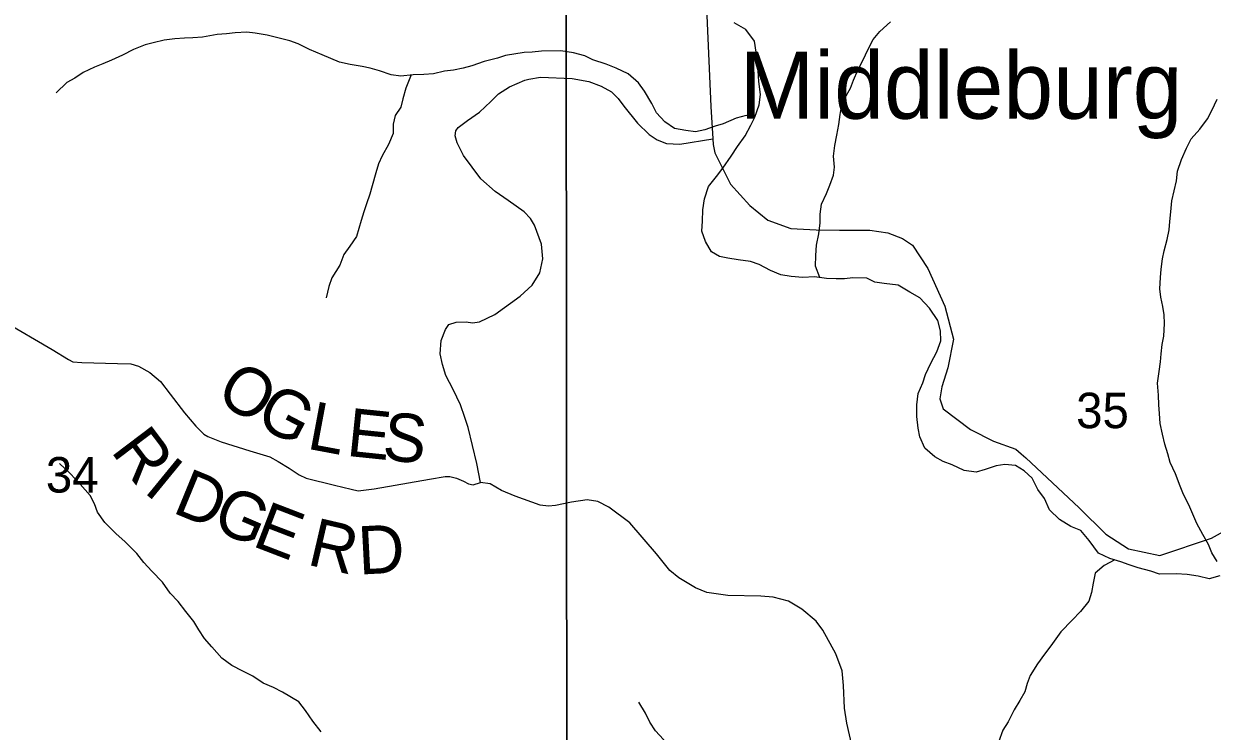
# Model space of a CAD drawing. Extents: x 2043100 to 2470832, y 443715 to 810583.
# Drawn here: x 2276766 to 2284166, y 606876 to 611277 of the extents above; entities that cross this region are included whole.
import ezdxf

# ---------------------------------------------------------------- set-up
doc = ezdxf.new("R2010")
doc.units = 0
for name, color, linetype in [('GM_X_County_Road', 7, 'Continuous'), ('GM_X_County_Road_Text', 7, 'Continuous'), ('GM_X_Minor_River', 7, 'Continuous'), ('GM_X_Section', 7, 'Continuous'), ('GM_X_Section_Text', 7, 'Continuous'), ('GM_X_State_Route', 7, 'Continuous'), ('GM_X_Township_Road', 7, 'Continuous'), ('GM_X_Unincorporated_Text', 7, 'Continuous')]:
    doc.layers.add(name, color=color, linetype=linetype)

msp = doc.modelspace()

# ---------------------------------------------------------------- linework, layer by layer
at = {"layer": 'GM_X_County_Road'}
msp.add_lwpolyline([(2276637.4, 609429.8), (2276942.6, 609251), (2277043.8, 609188.7), (2277072, 609175.2), (2277126.1, 609170.1), (2277348.3, 609164.2), (2277432.3, 609161.7), (2277480.6, 609146.5), (2277551.3, 609107.7), (2277616.3, 609052.8), (2277677.7, 608973.8), (2277765.8, 608857.1), (2277837.3, 608774.2), (2277886.2, 608725), (2277912.5, 608709.5), (2277995.1, 608676.9), (2278172.2, 608620), (2278296.8, 608582.2), (2278349.3, 608555.1), (2278418.1, 608512.2), (2278480.9, 608471.3), (2278523.3, 608450), (2278700, 608407.2), (2278804.5, 608381), (2278848.7, 608371.8), (2278946.5, 608383.6), (2279291.5, 608444), (2279389.2, 608461.8), (2279419.2, 608460.4), (2279459.4, 608451.1), (2279503.7, 608431.8), (2279534.1, 608414.4), (2279564.2, 608408.9), (2279609.9, 608423.8), (2279585.8, 608541.6), (2279531.8, 608765.1), (2279512.6, 608828.8), (2279485.2, 608906.5), (2279439.5, 609001.9), (2279393.9, 609089.2), (2279372.7, 609157), (2279357.5, 609224.9), (2279364, 609307.2), (2279390.8, 609375.8), (2279412.3, 609406.2), (2279458, 609421.1), (2279520, 609422.2), (2279560.1, 609417), (2279604, 609423.8), (2279699.2, 609469.6), (2279857.2, 609582.7), (2279932, 609650.2), (2279978.6, 609727.2), (2279997, 609815.8), (2279989.4, 609905.8), (2279945.3, 610025.3), (2279920.6, 610064.9), (2279881.8, 610108.3), (2279782.5, 610178.7), (2279701.5, 610233.3), (2279612.1, 610311.8), (2279503.5, 610458.2), (2279464.1, 610535.7), (2279451.3, 610579.5), (2279456.7, 610611.7), (2279470.3, 610632), (2279527.6, 610675.1), (2279602.7, 610726.6), (2279673.5, 610794), (2279720.6, 610841), (2279789.9, 610884.4), (2279885.1, 610926.2), (2279911, 610932.7), (2279982.8, 610946), (2280181, 610937.6), (2280283.3, 610917.4), (2280359.9, 610888.7), (2280424.5, 610853.8), (2280467.3, 610812.5), (2280502.1, 610765.1), (2280588, 610658.4), (2280659.3, 610589.5), (2280709.9, 610554.4), (2280768.3, 610533.4), (2280850.4, 610528.9), (2281056.3, 610560.8)], dxfattribs=at)
at = {"layer": 'GM_X_Minor_River'}
for points in [[(2281414.5, 609742), (2281344.2, 609779.8), (2281290, 609797.6), (2281213.7, 609809.3), (2281149.5, 609819), (2281097.3, 609828.8), (2281047.1, 609858.6), (2281010.7, 609922.5), (2280988.4, 609986.5), (2280992.1, 610048.7), (2280993.8, 610120.8), (2281003.5, 610188.9), (2281029.2, 610265.2), (2281079.1, 610327.5), (2281118.9, 610379.7), (2281170.8, 610454.1), (2281210.6, 610514.3), (2281256.4, 610580.6), (2281292.2, 610646.9), (2281318.1, 610697.1), (2281343.8, 610773.3), (2281353.5, 610837.5), (2281343.1, 610917.5), (2281338.8, 610985.6), (2281332.5, 611049.7), (2281326.3, 611099.8), (2281316, 611169.8), (2281261.5, 611241.7), (2281189.1, 611283.5)], [(2281723.1, 609698.8), (2281695.1, 609769.3), (2281696.8, 609835.4), (2281702.5, 609899.5), (2281716.3, 609969.7), (2281724, 610039.8), (2281723.8, 610091.9), (2281733.5, 610156), (2281763.3, 610222.3), (2281785.1, 610272.4), (2281806.9, 610334.7), (2281812.7, 610384.8), (2281808.4, 610452.8), (2281816.1, 610521), (2281827.8, 610585.1), (2281841.6, 610651.3), (2281849.3, 610713.4), (2281857.1, 610763.5), (2281879, 610813.7), (2281912.8, 610876), (2281932.6, 610926.1), (2281958.4, 610988.3), (2281994.2, 611056.6), (2282020, 611110.8), (2282053.8, 611179.1), (2282095.7, 611229.3), (2282161.6, 611289.7)], [(2281315.9, 610692.8), (2281263.9, 610706.9), (2281201.8, 610690.6), (2281119.7, 610654.2), (2281069.7, 610639.9), (2281005.6, 610617.6), (2280947.5, 610605.3), (2280887.3, 610613.1), (2280817.1, 610626.8), (2280756.8, 610666.6), (2280704.4, 610722.5), (2280676, 610782.4), (2280631.6, 610858.4), (2280593.3, 610910.3), (2280528.9, 610966.1), (2280454.5, 611001.8), (2280392.3, 611025.6), (2280309.9, 611053.3), (2280259.7, 611077.1), (2280189.4, 611096.8), (2280109.2, 611108.5), (2279988.9, 611108), (2279930.7, 611101.7), (2279880.6, 611099.5), (2279764.4, 611079), (2279714.4, 611062.7), (2279632.2, 611042.3), (2279556.2, 611016), (2279502.1, 611001.7), (2279442, 610989.4), (2279385.9, 610983.2), (2279315.8, 610966.8), (2279257.6, 610962.6), (2279189.5, 610960.3), (2279113.3, 610951.9), (2279053.1, 610959.7), (2278980.8, 610985.4), (2278922.6, 611001.2), (2278872.5, 611011), (2278798.2, 611024.7), (2278732, 611038.4), (2278677.7, 611062.2), (2278623.5, 611084), (2278545.2, 611117.8), (2278474.8, 611153.5), (2278422.6, 611171.3), (2278356.4, 611187.1), (2278282.1, 611206.8), (2278205.9, 611218.4), (2278153.7, 611224.2), (2278081.5, 611221.9), (2278027.4, 611215.7), (2277969.3, 611211.4), (2277879.1, 611195), (2277819, 611190.7), (2277766.9, 611188.5), (2277706.7, 611184.2), (2277640.6, 611175.9), (2277570.5, 611159.6), (2277520.4, 611145.4), (2277448.4, 611117), (2277380.4, 611082.7), (2277312.3, 611050.3), (2277258.3, 611028.1), (2277206.2, 611007.8), (2277136.2, 610973.4), (2277084.2, 610939.2), (2277034.2, 610912.9), (2276966.3, 610848.5)], [(2279177.3, 610958.9), (2279143.7, 610875.9), (2279126, 610809.8), (2279114.2, 610759.6), (2279078.3, 610707.4), (2279066.5, 610653.3), (2279064.8, 610595.2), (2279037, 610526.9), (2278997.2, 610456.7), (2278973.4, 610406.5), (2278957.6, 610350.3), (2278935.9, 610270.1), (2278920.1, 610217.9), (2278900.3, 610157.8), (2278882.5, 610107.6), (2278866.7, 610053.4), (2278850.9, 610003.3), (2278837, 609953.2), (2278795.2, 609892.9), (2278759.3, 609842.7), (2278733.6, 609776.4), (2278683.8, 609696.1), (2278666, 609643.9), (2278648.2, 609571.8)], [(2284195.6, 607931.5), (2284163.2, 607985.5), (2284143, 608037.4), (2284106.6, 608099.4), (2284070.2, 608169.3), (2284045.9, 608227.3), (2284019.6, 608285.3), (2283987.2, 608349.2), (2283966.9, 608401.2), (2283936.5, 608477.2), (2283904.1, 608547.1), (2283889.8, 608601.2), (2283871.5, 608661.2), (2283855.2, 608723.2), (2283840.9, 608791.2), (2283836.6, 608853.3), (2283832.3, 608907.3), (2283830.1, 608967.4), (2283825.7, 609041.5), (2283835.4, 609113.7), (2283843.2, 609173.8), (2283847, 609223.9), (2283854.7, 609282), (2283864.5, 609334.1), (2283868.2, 609412.2), (2283865.9, 609466.3), (2283857.7, 609518.3), (2283845.4, 609576.4), (2283839.2, 609628.4), (2283842.9, 609698.5), (2283848.6, 609750.7), (2283856.4, 609814.8), (2283866.2, 609864.9), (2283885.9, 609935.1), (2283897.7, 609995.2), (2283901.5, 610047.3), (2283907.2, 610107.4), (2283914.9, 610175.6), (2283942.5, 610299.9), (2283950.2, 610360), (2283973.9, 610432.2), (2284005.7, 610504.5), (2284035.5, 610560.7), (2284089.4, 610621), (2284137.2, 610685.3), (2284163.1, 610737.5), (2284196.9, 610807.8)], [(2284212, 607843.5), (2284145.9, 607823.2), (2284077.7, 607840.9), (2284009.4, 607850.6), (2283941.3, 607854.3), (2283837, 607853.9), (2283782.8, 607871.7), (2283704.5, 607893.3), (2283648.3, 607911.1), (2283596, 607930.9), (2283527.8, 607950.6), (2283457.5, 607984.4), (2283399, 608062.2), (2283346.6, 608124.1), (2283284.3, 608149.9), (2283213.9, 608193.6), (2283151.5, 608253.4), (2283121.1, 608323.4), (2283078.7, 608379.3), (2283044.3, 608451.2), (2282994, 608497.1), (2282939.7, 608528.9), (2282873.5, 608534.6), (2282819.4, 608526.4), (2282751.4, 608504), (2282695.3, 608487.8), (2282621.1, 608497.4), (2282546.7, 608533.2), (2282490.5, 608555), (2282438.2, 608582.8), (2282375.8, 608636.6), (2282345.4, 608708.6), (2282335.2, 608760.6), (2282326.8, 608834.7), (2282326.5, 608906.8), (2282334.2, 608976.9), (2282364, 609043.1), (2282379.8, 609095.3), (2282413.6, 609165.5), (2282451.4, 609235.8), (2282475.1, 609304), (2282472.9, 609366.1), (2282456.5, 609432.1), (2282406.1, 609508), (2282345.6, 609571.8), (2282283.3, 609607.6), (2282210.9, 609651.4), (2282122.7, 609661), (2282064.5, 609670.8), (2282014.2, 609694.6), (2281928, 609696.2), (2281875.9, 609690), (2281823.8, 609689.7), (2281763.6, 609693.5), (2281689.4, 609703.2), (2281617.2, 609698.8), (2281543, 609704.5), (2281478.8, 609716.3), (2281414.5, 609742)], [(2278617, 606871.8), (2278566.4, 606939.6), (2278519.9, 607005.3), (2278477.4, 607059.1), (2278376.8, 607118.6), (2278320.4, 607148.2), (2278256.1, 607175.9), (2278191.7, 607219.5), (2278129.3, 607249.2), (2278060.9, 607284.8), (2277998.5, 607330.4), (2277935.9, 607400.1), (2277891.4, 607453.9), (2277855, 607507.7), (2277824.6, 607559.6), (2277774, 607621.3), (2277727.5, 607683.1), (2277677.1, 607734.9), (2277628.5, 607802.7), (2277563.9, 607872.3), (2277513.4, 607926.1), (2277468.9, 607981.9), (2277396.3, 608053.5), (2277337.8, 608105.2), (2277271.2, 608174.9), (2277224.7, 608238.7), (2277206.3, 608290.6), (2277179.9, 608342.5), (2277117.3, 608412.2), (2277054.7, 608479.9), (2276988.1, 608541.6)], [(2283558.8, 607941.7), (2283491.9, 607906.4), (2283435.9, 607860.1), (2283424.2, 607798), (2283414.4, 607739.8), (2283396.6, 607685.7), (2283344.8, 607621.4), (2283292.9, 607567.1), (2283223, 607494.7), (2283161.3, 607406.3), (2283121.4, 607356), (2283077.5, 607295.8), (2283031.7, 607223.4), (2283013.9, 607173.3), (2282998.1, 607121.2), (2282968.3, 607067), (2282932.4, 607008.7), (2282894.7, 606934.5), (2282860.8, 606882.2), (2282835.1, 606808)], [(2280886.6, 606532.1), (2280870.2, 606584), (2280847.9, 606635.9), (2280815.3, 606707.8), (2280786.9, 606761.7), (2280748.4, 606823.6), (2280699.9, 606879.3), (2280663.5, 606933.2), (2280637, 606989), (2280594.5, 607056.9)]]:
    msp.add_lwpolyline(points, dxfattribs=at)
at = {"layer": 'GM_X_Section'}
for points in [[(2280143.2, 611575.7), (2280148, 606235.5), (2279943.9, 606237.1), (2274751.7, 606244.1), (2274804.8, 611594.9)], [(2285545.2, 611577.5), (2285539.4, 606241.2), (2280148, 606235.5), (2280143.2, 611575.7)]]:
    msp.add_lwpolyline(points, close=True, dxfattribs=at)
at = {"layer": 'GM_X_State_Route'}
for points in [[(2281009.2, 611603.8), (2281011.5, 611471.9), (2281043.1, 610762.2), (2281056.3, 610560.8), (2281058.5, 610526.6), (2281068.6, 610475.5), (2281166.9, 610280.1), (2281287.3, 610146), (2281398.4, 610055.8), (2281541.5, 610004.3), (2281700.4, 609995), (2281845, 609993.9)], [(2281845, 609993.9), (2282034, 609992.4), (2282144.8, 609976.5), (2282237.1, 609940.8), (2282300.2, 609899.5), (2282395.4, 609755.5), (2282501.1, 609521.4), (2282554.3, 609315), (2282519, 609136.4), (2282481.3, 609017.9), (2282469.6, 608943.6), (2282490.2, 608881.2), (2282660.5, 608754), (2282804.7, 608680.4), (2282942.7, 608630.9), (2282975.3, 608601.5), (2283005.7, 608576), (2283337.6, 608265.7), (2283503.3, 608102), (2283644.5, 608010.4), (2283839.8, 607969.2), (2284161.1, 608077), (2284546.2, 608291.3)]]:
    msp.add_lwpolyline(points, dxfattribs=at)
at = {"layer": 'GM_X_Township_Road'}
msp.add_lwpolyline([(2281923.5, 606780.1), (2281890.4, 606926.1), (2281875.6, 607020.2), (2281870.6, 607160.5), (2281861.8, 607252.6), (2281821, 607356.6), (2281741.8, 607504.3), (2281699.3, 607560.1), (2281610.6, 607635.6), (2281528.2, 607685), (2281431.9, 607710.3), (2281355.7, 607715.7), (2281149.4, 607720.1), (2281019.1, 607739.2), (2280948.8, 607768.7), (2280844.2, 607830), (2280787.8, 607875.7), (2280704.9, 607979.3), (2280539.3, 608172.4), (2280408.4, 608269.6), (2280340, 608305.2), (2280273.9, 608314.7), (2280175.9, 608301.9), (2280075.9, 608281.1), (2280031.9, 608276.7), (2279981.8, 608282.3), (2279825.2, 608339.3), (2279740.8, 608372.7), (2279670.4, 608416.2), (2279609.9, 608423.8)], dxfattribs=at)

# ---------------------------------------------------------------- texts
at = {"layer": 'GM_X_County_Road_Text'}
for s, rotation, p in [('O', 327.65984, (2277949.8, 608944)), ('G', 332.38453, (2278196.2, 608789.3)), ('L', 349.39348, (2278521.7, 608635.2)), ('E', 354.09109, (2278768.9, 608590)), ('S', 353.94001, (2278991.9, 608567)), ('R', 307.09003, (2277302.5, 608619.6)), ('I', 320.65263, (2277504.7, 608367.3)), ('D', 337.65213, (2277683.1, 608239.5)), ('G', 336.88751, (2277926.3, 608139.5)), ('E', 339.01707, (2278180.4, 608031.3)), ('R', 346.91625, (2278522.4, 607914.2)), ('D', 2.98067, (2278853.6, 607850.3))]:
    msp.add_text(s, height=300, rotation=rotation, dxfattribs=at).set_placement(p)
at = {"layer": 'GM_X_Section_Text'}
for s, p in [('35', (2283318.2, 608761.4)), ('34', (2276903, 608361))]:
    msp.add_text(s, height=220.83, rotation=0.00001, dxfattribs=at).set_placement(p)
at = {"layer": 'GM_X_Unincorporated_Text'}
msp.add_text('Middleburg', height=416.67, rotation=0.00001, dxfattribs=at).set_placement((2281223.8, 610686.5))

doc.saveas('drawing.dxf')
